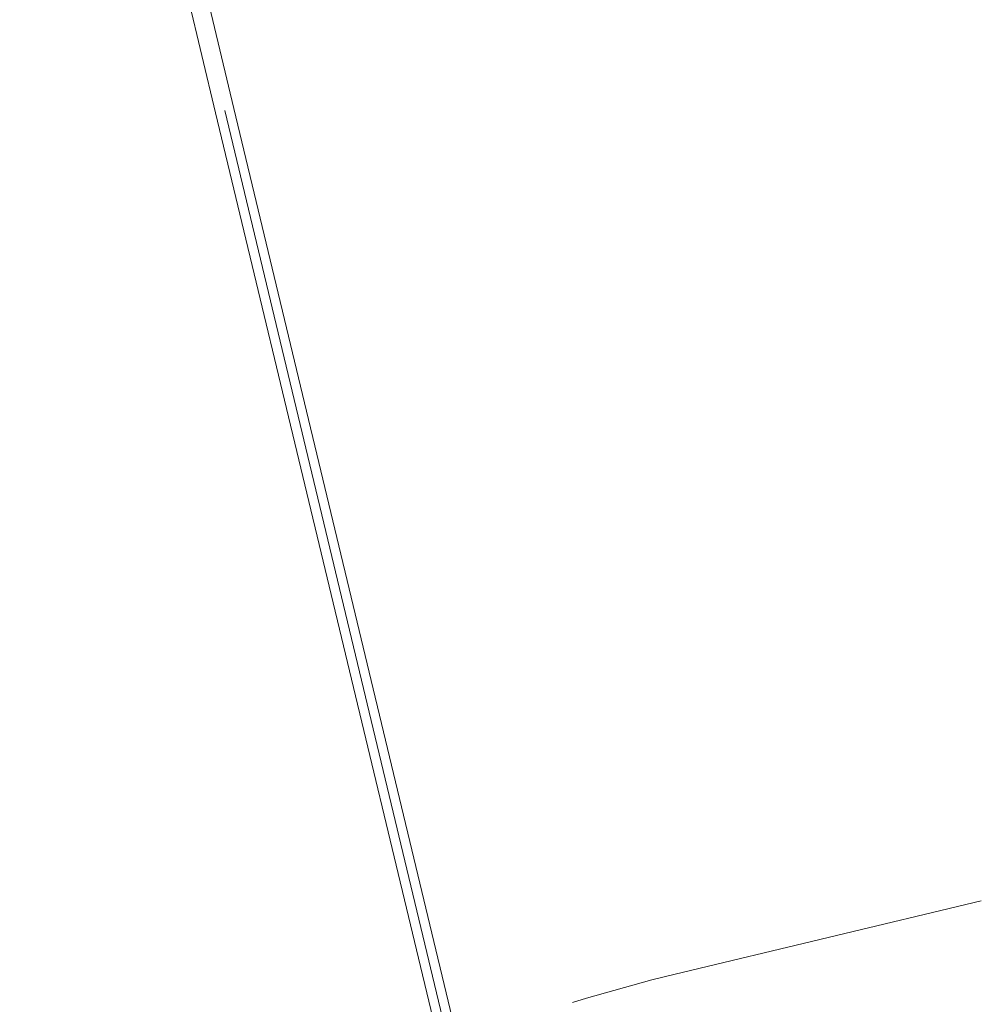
# Model space of a CAD drawing. Header units: centimetres. Extents: x -1546 to -403, y 1250 to 2086.
# Tile 317 of 364: x -1162 to -1101, y 1598 to 1661. Entities that reach past the tile are written whole.
import ezdxf

# ---------------------------------------------------------------- set-up
doc = ezdxf.new("R2010")
doc.units = ezdxf.units.CM
doc.linetypes.add('Kreska', pattern=[0.635, 0.3175, -0.3175])
doc.layers.get('Defpoints').update_dxf_attribs({"color": 251})
doc.layers.add('AV_SYSTEM', color=30, linetype='Continuous')
doc.layers.add('Meble', color=7, linetype='Continuous', lineweight=18)
doc.styles.get("Standard").update_dxf_attribs({"font": 'arial.ttf'})
doc.dimstyles.new('ISO-25', dxfattribs={"dimtxt": 2.5, "dimasz": 2.5, "dimexe": 1.25, "dimexo": 0.625, "dimtad": 1, "dimtxsty": 'Standard', "dimcen": 2.5, "dimadec": 0, "dimazin": 0, "dimtfac": 1, "dimtmove": 0, "dimatfit": 3, "dimfxl": 1, "dimarcsym": 0})

# ---------------------------------------------------------------- blocks, each defined once
blk = doc.blocks.new('F03999_EN_Anderson-Sofa_2019 - Grey Velvet-874359-Posadzki')
at = {"layer": 'Meble'}
for p, q in [((25, -21), (25, -85)), ((25, -85), (25, -21)), ((24.403, -85), (24.403, -24.033)), ((25.597, -85), (25.597, -24.033)), ((-10, -25), (10, -25)), ((24.403, -85), (24.403, -96.033)), ((25.597, -85), (25.597, -96.033))]:
    blk.add_line(p, q, dxfattribs=at)
at = {"layer": 'Meble', "flags": 128}
blk.add_lwpolyline([(16.751, -24.774), (15.821, -24.843), (11.512, -24.989), (10, -25)], dxfattribs=at)
blk = doc.blocks.new('*D54')
at = {"layer": 'AV_SYSTEM', "color": 1, "linetype": 'Kreska', "lineweight": -2, "transparency": 16777216}
for p, q in [((-1221.748, 1683.953), (-1221.748, 1537.828)), ((-1027.054, 1683.953), (-1027.054, 1537.828))]:
    blk.add_line(p, q, dxfattribs=at)
at = {"layer": 'AV_SYSTEM', "color": 1, "lineweight": -2, "transparency": 16777216}
blk.add_line((-1201.748, 1539.078), (-1047.054, 1539.078), dxfattribs=at)
at = {"layer": 'AV_SYSTEM', "color": 1, "transparency": 16777216}
for points in [[(-1201.748, 1542.412), (-1201.748, 1535.745), (-1221.748, 1539.078)], [(-1047.054, 1542.412), (-1047.054, 1535.745), (-1027.054, 1539.078)]]:
    blk.add_solid(points, dxfattribs=at)
at = {"layer": 'Defpoints', "color": 0, "transparency": 16777216}
for p in [(-1221.748, 1684.578), (-1027.054, 1684.578), (-1027.054, 1539.078)]:
    blk.add_point(p, dxfattribs=at)
at = {"layer": 'AV_SYSTEM', "color": 5, "transparency": 16777216, "insert": (-1096.004, 1545.713), "char_height": 10, "attachment_point": 5}
blk.add_mtext('194,69', dxfattribs=at)

msp = doc.modelspace()

# ---------------------------------------------------------------- block references
at = {"layer": 'Meble', "rotation": 193.4948863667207}
msp.add_blockref('F03999_EN_Anderson-Sofa_2019 - Grey Velvet-874359-Posadzki', (-1104.512, 1578.222), dxfattribs=at)

# ---------------------------------------------------------------- dimensions: what is measured, and where the dimension line sits
at = {"layer": 'AV_SYSTEM'}
dim = msp.add_linear_dim(base=(-1027.054, 1539.078), p1=(-1221.748, 1684.578), p2=(-1027.054, 1684.578), dimstyle='ISO-25', override={"dimtxt": 10, "dimasz": 20, "dimclrd": 1, "dimclre": 1, "dimclrt": 5}, dxfattribs=at)
dim.commit()
dim.dimension.update_dxf_attribs({"geometry": '*D54', "text_midpoint": (-1096.004, 1539.078), "dimtype": 160})

doc.saveas('drawing.dxf')
